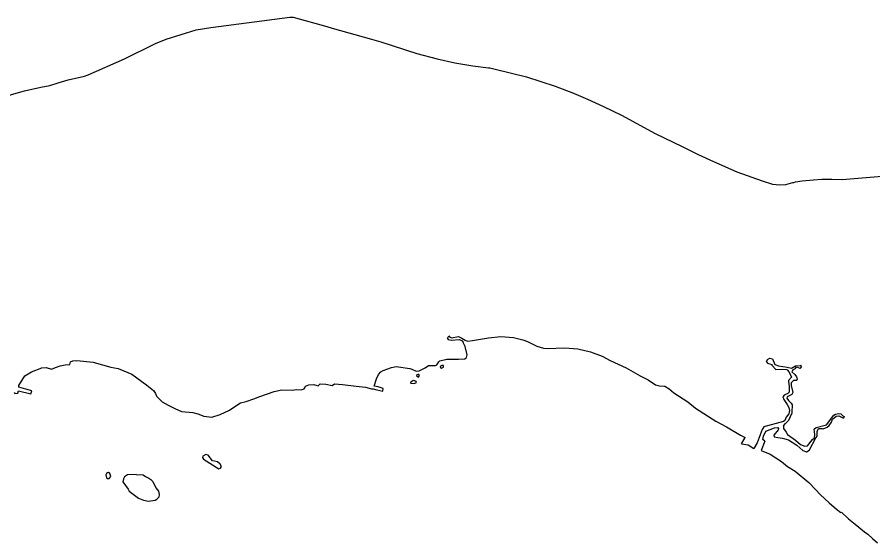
# Model space of a CAD drawing. Extents: x 0 to 2603, y -226 to 830.
# Drawn here: x 217.02 to 224.75, y 521.78 to 526.53 of the extents above; entities that cross this region are included whole.
import ezdxf

# ---------------------------------------------------------------- set-up
doc = ezdxf.new("R2010")
doc.units = 0
doc.layers.add('CT_TSH_Map_Town_Limits', color=7, linetype='Continuous')
doc.layers.add('CT_TSH_Map_US_and_State_Routes', color=7, linetype='Continuous')

msp = doc.modelspace()

# ---------------------------------------------------------------- linework, layer by layer
at = {"layer": 'CT_TSH_Map_Town_Limits'}
for points in [[(220.9062, 523.627), (220.92, 523.6506)], [(220.9062, 523.627), (220.9135, 523.6182), (220.9394, 523.6117), (221.0153, 523.6172), (221.0385, 523.6068), (221.0488, 523.5914)], [(220.92, 523.6506), (220.9251, 523.6414), (220.9444, 523.6336), (221.0062, 523.6454), (221.0372, 523.6312), (221.0655, 523.6133)], [(221.1337, 523.6083), (221.2778, 523.6344), (221.3899, 523.6436), (221.5017, 523.6361), (221.5856, 523.6145), (221.6306, 523.6004), (221.713, 523.5568), (221.7736, 523.5389), (221.8058, 523.5376), (221.9667, 523.5419), (222.0827, 523.5331), (222.1973, 523.5077), (222.3042, 523.4666), (222.3764, 523.4295), (222.5207, 523.3616), (222.647, 523.291), (222.7179, 523.2539), (222.7837, 523.2102), (222.8197, 523.2), (222.8686, 523.1962), (222.9073, 523.1732), (222.9498, 523.1359), (223.0762, 523.0563), (223.1458, 522.9985), (223.3275, 522.8805), (223.4255, 522.8304), (223.5506, 522.7549), (223.5918, 522.7342)], [(220.2451, 523.1971), (220.2668, 523.2615), (220.2834, 523.3014), (220.3066, 523.3272), (220.3259, 523.3389), (220.4018, 523.3648), (220.443, 523.3739), (220.5665, 523.3561), (220.5859, 523.351), (220.6245, 523.333), (220.6516, 523.3344), (220.7055, 523.3628), (220.7364, 523.3822), (220.7995, 523.3823), (220.8098, 523.3901), (220.8278, 523.4171), (220.8393, 523.4248), (220.8998, 523.4405), (221.0079, 523.4407), (221.0633, 523.4421), (221.08, 523.4564), (221.085, 523.4808), (221.0656, 523.5554), (221.0488, 523.5914)], [(221.0655, 523.6133), (221.0887, 523.6018), (221.1337, 523.6083)], [(217.0382, 523.189), (217.0395, 523.2018), (217.0947, 523.2895), (217.1539, 523.3257), (217.2477, 523.3607), (217.2864, 523.3658), (217.3327, 523.3492), (217.3713, 523.366), (217.4112, 523.3803), (217.4562, 523.3906), (217.4987, 523.3934)], [(217.4987, 523.3934), (217.5052, 523.4152), (217.5257, 523.4268), (217.5618, 523.4283), (217.7085, 523.4144), (217.7201, 523.4092)], [(217.7201, 523.4092), (217.8708, 523.3671), (217.9364, 523.3569), (218.0602, 523.3057), (218.1931, 523.2068), (218.2536, 523.1568), (218.2716, 523.131), (218.2807, 523.1053), (218.3324, 523.0552), (218.3865, 523.0257), (218.4483, 522.9949), (218.5076, 522.9681), (218.6093, 522.958), (218.6544, 522.9478), (218.7085, 522.926), (218.7819, 522.9159), (218.8566, 522.9405), (218.9414, 522.9794), (218.998, 523.0181), (219.0391, 523.0452), (219.0906, 523.0594), (219.16, 523.0827), (219.214, 523.1047), (219.3439, 523.1501), (219.411, 523.1631), (219.5101, 523.1607), (219.5434, 523.166), (219.5859, 523.1648), (219.6143, 523.1738), (219.6207, 523.1829), (219.6272, 523.197), (219.6554, 523.2073), (219.7004, 523.2126), (219.7391, 523.2011), (219.7584, 523.2167), (219.8086, 523.2142), (219.8666, 523.2027), (219.8871, 523.2169), (219.9606, 523.2118), (220.0829, 523.1954), (220.1666, 523.1879), (220.2219, 523.1726), (220.2361, 523.1713)], [(223.7848, 523.4157), (223.7938, 523.4363), (223.8143, 523.4505), (223.84, 523.4429)], [(223.7848, 523.4157), (223.795, 523.4029), (223.8325, 523.3913), (223.835, 523.3862)], [(223.84, 523.4429), (223.862, 523.3915), (223.8942, 523.3811), (223.9716, 523.3684), (224.0101, 523.3583)], [(220.8549, 523.3838), (220.8432, 523.3772), (220.842, 523.3669), (220.8523, 523.3593), (220.8703, 523.367), (220.8716, 523.3824), (220.8549, 523.3838)], [(223.835, 523.3862), (223.8686, 523.3476)], [(223.8686, 523.3476), (223.9213, 523.3503), (223.9677, 523.3466), (223.9755, 523.3402)], [(223.9755, 523.3402), (223.9884, 523.3247), (224.0064, 523.2927), (224.0103, 523.2785), (223.9833, 523.2474), (223.9833, 523.2423)], [(224.0101, 523.3583), (224.0461, 523.3815), (224.0912, 523.3842)], [(224.0256, 523.348), (224.014, 523.3261), (224.0424, 523.3016), (224.0579, 523.2824), (224.0606, 523.2721)], [(224.0256, 523.348), (224.0474, 523.3571), (224.0565, 523.3712), (224.0874, 523.3584), (224.1015, 523.3688), (224.0964, 523.3855), (224.0912, 523.3842)], [(220.5951, 523.2441), (220.5758, 523.2338), (220.5732, 523.2236), (220.6068, 523.2198), (220.6286, 523.2287), (220.626, 523.2378), (220.6028, 523.2468), (220.5951, 523.2441)], [(220.64, 523.3034), (220.6298, 523.2983), (220.6284, 523.2905), (220.6466, 523.2778), (220.6542, 523.292), (220.649, 523.3009), (220.64, 523.3034)], [(223.9833, 523.2423), (223.9899, 523.1921), (223.99, 523.1419), (223.9771, 523.1303), (223.945, 523.1148), (223.9334, 523.1006)], [(224.0541, 523.2476), (224.0284, 523.2476), (224.0079, 523.2257), (224.0093, 523.2025), (224.0222, 523.1395), (224.0145, 523.1202)], [(224.0606, 523.2721), (224.0618, 523.2593), (224.0541, 523.2476)], [(217.0358, 523.1542), (217.1478, 523.1274), (217.1555, 523.1557), (217.1014, 523.171)], [(217.1014, 523.171), (217.0382, 523.189)], [(220.2361, 523.1713), (220.2709, 523.165)], [(220.2824, 523.1894), (220.2451, 523.1971)], [(220.2709, 523.165), (220.3236, 523.1509), (220.3274, 523.1754), (220.2824, 523.1894)], [(216.9959, 523.1399), (217.0024, 523.1309), (217.0307, 523.1323), (217.0358, 523.1542)], [(223.9334, 523.1006), (223.9413, 523.0762), (223.971, 523.0313)], [(224.0145, 523.1202), (223.9734, 523.0994), (223.9683, 523.0891), (223.985, 523.0673), (224.0096, 523.0429), (224.016, 523.0288)], [(223.971, 523.0313), (223.9878, 523.0055), (223.9929, 522.9759), (223.9866, 522.9462), (223.9634, 522.9179), (223.9506, 522.8869), (223.9378, 522.8767)], [(224.016, 523.0288), (224.0136, 522.9631), (224.0136, 522.9541)], [(224.0136, 522.9541), (223.9841, 522.887), (223.9583, 522.8599)], [(224.2173, 522.8077), (224.234, 522.8232), (224.3279, 522.8478), (224.392, 522.9342), (224.4088, 522.9446), (224.4397, 522.9511), (224.4565, 522.946), (224.4758, 522.928), (224.4861, 522.9228)], [(224.3716, 522.8711), (224.3819, 522.8995), (224.4153, 522.9253), (224.4397, 522.9292), (224.4746, 522.9099), (224.481, 522.9074)], [(223.9378, 522.8767), (223.7627, 522.8312), (223.7461, 522.8055), (223.7, 522.6843), (223.6705, 522.6341)], [(223.9379, 522.838), (223.9583, 522.8599)], [(224.2971, 522.813), (224.3344, 522.826), (224.3524, 522.8427), (224.3716, 522.8711)], [(224.4861, 522.9228), (224.481, 522.9074)], [(223.7709, 522.7012), (223.7515, 522.7166), (223.7592, 522.745), (223.7809, 522.7914), (223.8594, 522.8212), (223.889, 522.8225)], [(223.889, 522.8225), (223.8942, 522.8147), (223.8915, 522.8032), (223.8505, 522.7542), (223.8544, 522.74), (223.8892, 522.7323), (223.9304, 522.7273), (223.9845, 522.7119), (224.0592, 522.6646), (224.1134, 522.6158), (224.1469, 522.6042), (224.1508, 522.6042)], [(223.9379, 522.838), (223.9379, 522.8149)], [(223.9379, 522.8149), (223.9624, 522.7814), (223.9767, 522.7608)], [(224.2007, 522.715), (224.2175, 522.7304), (224.2225, 522.7614), (224.2173, 522.8077)], [(224.2431, 522.7525), (224.2418, 522.7872), (224.2546, 522.8142), (224.2894, 522.8156), (224.2971, 522.813)], [(223.5611, 522.6763), (223.5918, 522.7342)], [(223.7709, 522.7012), (223.7362, 522.6175)], [(223.9767, 522.7608), (224.0475, 522.7095)], [(224.0475, 522.7095), (224.0914, 522.6697)], [(224.1508, 522.6042), (224.1739, 522.6236), (224.2316, 522.7318), (224.2432, 522.7447), (224.2431, 522.7525)], [(224.1571, 522.657), (224.2007, 522.715)], [(223.5611, 522.6763), (223.6189, 522.6674), (223.6705, 522.6341)], [(224.0914, 522.6697), (224.1326, 522.6543), (224.1571, 522.657)], [(218.7003, 522.5643), (218.6977, 522.5526), (218.7069, 522.5372), (218.8447, 522.4512), (218.8602, 522.4577), (218.8678, 522.4732), (218.8562, 522.4938), (218.8305, 522.513), (218.8034, 522.5194), (218.7866, 522.5219), (218.7466, 522.5734), (218.7273, 522.5797), (218.7041, 522.5694), (218.7003, 522.5643)], [(223.7362, 522.6175), (223.82, 522.5841), (223.9205, 522.5162), (223.976, 522.4712), (224.0444, 522.4289), (224.168, 522.3261), (224.2275, 522.2645), (224.27, 522.2196), (224.3525, 522.1451)], [(217.838, 522.4144), (217.8304, 522.4092), (217.8252, 522.3964), (217.8304, 522.3706), (217.8395, 522.3628), (217.8549, 522.363), (217.8691, 522.3823), (217.8613, 522.408), (217.8496, 522.417), (217.838, 522.4144)], [(218.0994, 522.3982), (218.0209, 522.3955), (217.9939, 522.3773), (217.9823, 522.3619), (217.9785, 522.3323), (218.025, 522.2668), (218.0341, 522.2487), (218.1179, 522.1872), (218.1655, 522.1666), (218.2094, 522.1591), (218.2699, 522.1682), (218.2854, 522.1784)], [(218.0994, 522.3982), (218.1612, 522.3958), (218.1832, 522.383)], [(218.1832, 522.383), (218.2115, 522.3663), (218.2296, 522.3547)], [(218.2296, 522.3547), (218.2477, 522.3355), (218.2761, 522.2801), (218.2993, 522.2481), (218.3058, 522.2196), (218.3021, 522.1965), (218.2854, 522.1784)], [(224.3525, 522.1451), (224.4171, 522.0873), (224.4571, 522.0564)], [(224.4624, 522.0611), (224.5244, 522.0008), (224.5862, 521.952), (224.6714, 521.8814), (224.6997, 521.8621), (224.7423, 521.821), (224.7874, 521.7824)]]:
    msp.add_lwpolyline(points, dxfattribs=at)
at = {"layer": 'CT_TSH_Map_US_and_State_Routes'}
for points in [[(218.7718, 526.4349), (219.4843, 526.5266)], [(219.4843, 526.5266), (219.5156, 526.5273)], [(219.5156, 526.5273), (219.8189, 526.444)], [(218.3698, 526.329), (218.6406, 526.4121)], [(218.6406, 526.4121), (218.7718, 526.4349)], [(219.8189, 526.444), (219.8671, 526.4287)], [(219.8671, 526.4287), (220.2208, 526.327)], [(218.2722, 526.2902), (218.3698, 526.329)], [(220.2208, 526.327), (220.3058, 526.3028)], [(217.9936, 526.1518), (218.2722, 526.2902)], [(220.3058, 526.3028), (220.6315, 526.1984)], [(220.6315, 526.1984), (220.8132, 526.1493), (220.9748, 526.1155), (221.1354, 526.088), (221.2774, 526.0696)], [(217.6657, 526.0059), (217.9936, 526.1518)], [(221.2774, 526.0696), (221.29, 526.0683)], [(221.29, 526.0683), (221.3385, 526.0586), (221.6195, 525.9878), (221.8793, 525.9032), (222.0448, 525.841), (222.1709, 525.7867)], [(216.2872, 525.9792), (216.3673, 525.8844), (216.4024, 525.8323), (216.4237, 525.7876), (216.4524, 525.7504), (216.4821, 525.7238), (216.5098, 525.7057), (216.5534, 525.6887), (216.598, 525.6823), (216.6341, 525.6834), (216.6766, 525.6919), (216.7532, 525.7312), (216.8286, 525.7685), (216.9735, 525.8283), (217.0897, 525.8626)], [(217.3937, 525.9344), (217.4837, 525.9622)], [(217.4837, 525.9622), (217.631, 525.9933), (217.6657, 526.0059)], [(217.0897, 525.8626), (217.2377, 525.8956)], [(217.2377, 525.8956), (217.32, 525.9098), (217.3937, 525.9344)], [(222.1709, 525.7867), (222.316, 525.7219), (222.4786, 525.6427)], [(222.4786, 525.6427), (222.7814, 525.477)], [(222.7814, 525.477), (223.0233, 525.3586)], [(223.0233, 525.3586), (223.168, 525.2888)], [(223.168, 525.2888), (223.3072, 525.2247)], [(223.3072, 525.2247), (223.5182, 525.1317), (223.7464, 525.0493), (223.8404, 525.0186), (223.9048, 525.0123), (223.9587, 525.0175), (224.0231, 525.0334), (224.0337, 525.0345), (224.0476, 525.0396), (224.1089, 525.0492), (224.2103, 525.0597), (224.2853, 525.065), (224.374, 525.064)], [(224.4678, 525.0609), (224.9003, 525.0971)], [(224.374, 525.064), (224.4678, 525.0609)]]:
    msp.add_lwpolyline(points, dxfattribs=at)

doc.saveas('drawing.dxf')
